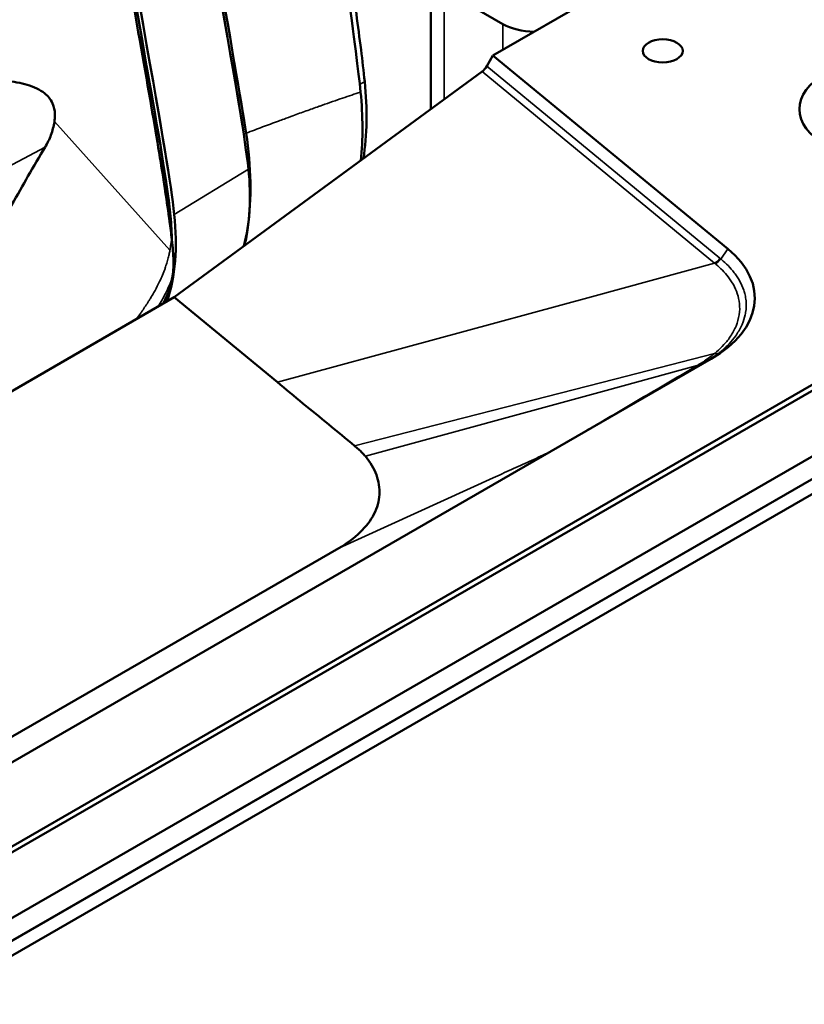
# Model space of a CAD drawing. Header units: millimetres. Extents: x 0 to 4686, y -120 to 1682.
# Tile 377 of 558: x 2107 to 2176, y 773 to 859. Entities that reach past the tile are written whole.
import ezdxf

# ---------------------------------------------------------------- set-up
doc = ezdxf.new("R2010")
doc.units = ezdxf.units.MM
doc.header["$LTSCALE"] = 2
doc.layers.add('Sichtbar (ISO)', color=7, linetype='Continuous', lineweight=50)
doc.layers.add('Sichtbar schmal (ISO)', color=7, linetype='Continuous', lineweight=35)

msp = doc.modelspace()

# ---------------------------------------------------------------- linework, layer by layer
at = {"layer": 'Sichtbar (ISO)'}
for p, q in [((2091.3772, 777.8242), (2264.8663, 877.9882)), ((2096.3538, 774.951), (2270.1696, 875.3036)), ((2098.0598, 773.966), (2274.6951, 875.9464)), ((2099.1912, 773.3128), (2275.8265, 875.2932)), ((2098.0598, 773.966), (2271.9374, 874.3542)), ((2148.5606, 856.2769), (2175.7705, 871.9866)), ((1914.4522, 676.2071), (2247.8957, 868.7204)), ((2143.1327, 863.6175), (2143.1327, 851.5889)), ((2149.4308, 859.0247), (2144.3043, 861.9845)), ((2148.5606, 856.2769), (2148.0117, 855.3359)), ((2169.0954, 839.3451), (2148.5606, 856.2769)), ((2120.692, 835.1247), (2147.6018, 854.8677)), ((2107.6938, 847.3371), (2107.6938, 847.3394)), ((2088.6582, 816.63), (2120.692, 835.1247)), ((2120.692, 835.1247), (2129.7118, 827.6862)), ((2167.6388, 829.7329), (2001.4687, 733.7946)), ((2162.5735, 828.821), (2162.5735, 828.8211)), ((2163.2575, 828.9965), (2163.2573, 828.9966)), ((2167.0475, 829.3915), (2167.0472, 829.3914)), ((2162.5735, 828.1029), (2162.5735, 828.1029)), ((2164.0875, 828.5173), (2164.0874, 828.5173)), ((2164.7128, 828.1563), (2164.7117, 828.1569)), ((2162.5735, 826.8974), (2162.5735, 826.8987)), ((2151.9766, 826.1018), (2151.9766, 826.1019)), ((2153.3908, 826.4648), (2153.3908, 826.4647)), ((2148.441, 825.1946), (2148.441, 825.1945)), ((2151.9766, 825.2009), (2151.9766, 825.2009)), ((2153.3908, 825.5884), (2153.3908, 825.5883)), ((2148.441, 824.2322), (2148.441, 824.2322)), ((2136.2434, 822.3052), (2136.2434, 822.3053)), ((2135.0722, 813.1683), (2021.3915, 747.5348))]:
    msp.add_line(p, q, dxfattribs=at)
for centre, major_axis, ratio, start_param, end_param in [((2152.2592, 860.6577), (-4, 0), 0.5773503, 0.7853982, 1.5434389), ((2147.504, 855.6202), (0.5154, 0.866), 0.577215, 4.0789036, 4.7276969), ((2117.0026, 862.7893), (-14.4965, 25.1088), 0.5773497, 3.7635435, 4.0515619), ((2111.9937, 852.754), (-10.8341, 18.7653), 0.5773503, 3.6627228, 4.0605247), ((2105.2762, 848.8757), (11, -19.0526), 0.5773503, 0.4697883, 0.918932), ((2105.2762, 848.8757), (-10.75, 18.6195), 0.5773503, 3.9375713, 4.0605247), ((2158.4464, 835.0401), (13, 0), 0.5773503, 5.4977872, 6.8940504), ((2166.5472, 830.2574), (0.5, -0.866), 0.5504897, 6.2831822, 6.2831978), ((2152.9094, 822.3836), (0.5, -0.866), 0.5773503, 0, 0.0000297)]:
    msp.add_ellipse(centre, major_axis=major_axis, ratio=ratio, start_param=start_param, end_param=end_param, dxfattribs=at)
for centre, major_axis in [((2163.3962, 856.6773), (1.75, 0)), ((2182.8416, 851.5742), (7.5, 0))]:
    msp.add_ellipse(centre, major_axis=major_axis, ratio=0.5773503, dxfattribs=at)
for points, knots in [([(2120.4892, 840.1883), (2120.4275, 840.7078), (2120.3622, 841.226), (2120.0618, 843.4918), (2119.7837, 845.2856), (2118.8278, 851.1636), (2117.4221, 859.1141), (2115.0517, 872.4433), (2114.0067, 878.2826), (2112.4787, 886.7693), (2111.8334, 890.342), (2109.8465, 901.2535), (2109.4182, 903.4876), (2108.8976, 905.9091), (2108.7817, 906.4251), (2108.6689, 906.8957)], [0, 0, 0, 0, 0.1793406, 0.1793406, 0.7801614, 0.7801614, 2.3191077, 2.3191077, 3.3683787, 3.3683787, 3.9601124, 3.9601124, 5.2581, 5.2581, 5.6636528, 5.6636528, 5.6636528, 5.6636528]), ([(2120.3436, 842.5137), (2120.0478, 845.227), (2119.3828, 849.1139), (2118.2852, 855.37), (2116.3662, 866.3083), (2113.1246, 884.489), (2111.241, 894.8316), (2110.0801, 901.206), (2109.4351, 904.603), (2108.9453, 906.7369)], [0, 0, 0, 0, 0.12584682, 0.12584682, 0.12584682, 0.3458802, 0.3458802, 0.3458802, 0.48149313, 0.48149313, 0.48149313, 0.48149313]), ([(2109.3215, 906.5194), (2109.8697, 904.0897), (2110.7332, 899.4935), (2114.5211, 878.4432), (2116.4679, 867.5248), (2119.714, 849.126), (2120.3935, 845.1227), (2120.694, 842.3657)], [15.5796453, 15.5796453, 15.5796453, 15.5796453, 21.911222, 21.911222, 26.3551106, 26.3551106, 31.4910213, 31.4910213, 31.4910213, 31.4910213]), ([(2127.179, 846.3422), (2126.8826, 849.0614), (2126.2136, 853.01), (2123.009, 871.1858), (2121.0866, 881.9733), (2118.6782, 895.3579), (2118.0197, 898.9855), (2117.501, 901.7965)], [0.000001, 0.000001, 0.000001, 0.000001, 0.944599, 0.944599, 1.7675041, 1.7675041, 2.2193592, 2.2193592, 2.2193592, 2.2193592]), ([(2117.7448, 901.6564), (2118.4019, 898.1065), (2119.016, 894.6901), (2122.6927, 874.2121), (2126.2202, 854.4847), (2126.9796, 849.4764)], [-2.4959102, -2.4959102, -2.4959102, -2.4959102, -1.7095433, -1.7095433, -0.0000343, -0.0000343, -0.0000343, -0.0000343]), ([(2136.9859, 853.07), (2136.5952, 856.8923), (2135.7104, 862.9321), (2131.7839, 891.8537), (2131.6548, 892.8065), (2131.5345, 893.6951)], [-13.9312341, -13.9312341, -13.9312341, -13.9312341, -4.3507054, -4.3507054, -3.9970299, -3.9970299, -3.9970299, -3.9970299]), ([(2137.3449, 853.9859), (2137.2508, 854.9066), (2137.1407, 855.8381), (2137.0242, 856.7745), (2136.8953, 857.8105), (2136.7585, 858.8523), (2136.6191, 859.8962), (2136.4637, 861.0594), (2136.3049, 862.225), (2136.1458, 863.3912), (2135.9663, 864.7062), (2135.7863, 866.0219), (2135.6065, 867.3375), (2135.4013, 868.8392), (2135.1963, 870.3407), (2134.9914, 871.8421), (2134.759, 873.5456), (2134.5266, 875.2491), (2134.2943, 876.9526), (2134.0463, 878.7722), (2133.7983, 880.5918), (2133.5506, 882.4113), (2133.3266, 884.0561), (2133.1028, 885.7009), (2132.8792, 887.3457), (2132.6824, 888.7928), (2132.4857, 890.2398), (2132.2893, 891.6869), (2132.2121, 892.2556), (2132.1349, 892.8242), (2132.0577, 893.3929)], [0.00000012, 0.00000012, 0.00000012, 0.00000012, 0.0442291, 0.0442291, 0.0442291, 0.09315804, 0.09315804, 0.09315804, 0.14768353, 0.14768353, 0.14768353, 0.20916359, 0.20916359, 0.20916359, 0.27933639, 0.27933639, 0.27933639, 0.35895444, 0.35895444, 0.35895444, 0.44400166, 0.44400166, 0.44400166, 0.52088518, 0.52088518, 0.52088518, 0.58853125, 0.58853125, 0.58853125, 0.61511542, 0.61511542, 0.61511542, 0.61511542]), ([(2105.2341, 854.154), (2105.561, 854.1256), (2105.8842, 854.0878), (2106.538, 853.9913), (2106.8685, 853.9314), (2107.1911, 853.8655)], [-0.2192191, -0.2192191, -0.2192191, -0.2192191, -0.11282577, -0.11282577, 0, 0, 0, 0]), ([(2110.2235, 850.4855), (2110.2484, 850.6626), (2110.2639, 850.8376), (2110.2677, 851.179), (2110.2566, 851.3452), (2110.2072, 851.654), (2110.1717, 851.796), (2110.0515, 852.1356), (2109.9532, 852.3215), (2109.6649, 852.7162), (2109.3868, 853.0109), (2108.3647, 853.5594), (2107.7766, 853.7408), (2107.1911, 853.8655)], [-0.9293632, -0.9293632, -0.9293632, -0.9293632, -0.80680937, -0.80680937, -0.68734699, -0.68734699, -0.57917677, -0.57917677, -0.41836354, -0.41836354, -0.20446306, -0.20446306, 0, 0, 0, 0]), ([(2110.2235, 850.4855), (2110.1591, 850.088), (2110.0599, 849.6938), (2109.784, 848.937), (2109.6131, 848.5851), (2109.4053, 848.2393)], [-0.25812079, -0.25812079, -0.25812079, -0.25812079, -0.12817762, -0.12817762, -0.00017359, -0.00017359, -0.00017359, -0.00017359]), ([(2126.9796, 849.4764), (2127.4266, 846.5286), (2127.4796, 843.7406), (2127.0625, 840.6879), (2126.9705, 840.1615), (2126.8606, 839.6505)], [-2.0126714, -2.0126714, -2.0126714, -2.0126714, -1.0063645, -1.0063645, -0.7896851, -0.7896851, -0.7896851, -0.7896851]), ([(2097.5913, 827.4416), (2098.7358, 829.4432), (2099.8182, 831.3463), (2102.4292, 835.9534), (2102.925, 836.8347), (2106.0818, 842.4731), (2107.0121, 844.1377), (2108.3982, 846.5493), (2108.9234, 847.4474), (2109.4053, 848.2393)], [0.0777649, 0.0777649, 0.0777649, 0.0777649, 0.8307026, 0.8307026, 1.8198208, 1.8198208, 2.6515319, 2.6515319, 3.0987235, 3.0987235, 3.0987235, 3.0987235]), ([(2120.4897, 840.1841), (2120.5732, 839.477), (2120.6199, 838.8571), (2120.6381, 837.796), (2120.6105, 837.2837), (2120.5253, 836.8159)], [-0.38326165, -0.38326165, -0.38326165, -0.38326165, -0.19332985, -0.19332985, -0.000001, -0.000001, -0.000001, -0.000001]), ([(2120.5253, 836.8159), (2120.4543, 836.4257), (2120.3579, 836.0611), (2120.108, 835.35), (2119.9536, 835.012), (2119.778, 834.6963)], [0.00000177, 0.00000177, 0.00000177, 0.00000177, 0.161292, 0.161292, 0.33196546, 0.33196546, 0.33196546, 0.33196546]), ([(2137.4044, 821.208), (2137.8539, 820.6819), (2138.173, 820.1409), (2138.3771, 819.5783), (2138.5811, 819.0157), (2138.6699, 818.4323), (2138.6346, 817.8563), (2138.617, 817.5688), (2138.5689, 817.283), (2138.4893, 817), (2138.4095, 816.7159), (2138.2981, 816.4345), (2138.1558, 816.1568), (2137.8716, 815.6023), (2137.4626, 815.0625), (2136.9478, 814.5615), (2136.433, 814.0605), (2135.8131, 813.5966), (2135.0722, 813.1683)], [0, 0, 0, 0, 0.2, 0.2, 0.2, 0.4, 0.4, 0.4, 0.4998143, 0.4998143, 0.4998143, 0.6, 0.6, 0.6, 0.8, 0.8, 0.8, 1, 1, 1, 1])]:
    msp.add_open_spline(points, degree=3, knots=knots, dxfattribs=at)
for points in [[(2136.9976, 847.0877), (2137.2047, 848.9513), (2137.2012, 850.9601), (2136.9859, 853.07)], [(2119.6628, 834.5305), (2119.7016, 834.5859), (2119.7401, 834.6411), (2119.778, 834.6963)], [(2119.7328, 834.5709), (2119.7481, 834.6127), (2119.7632, 834.6545), (2119.778, 834.6963)], [(2129.7118, 827.6862), (2130.4569, 827.0719), (2131.9513, 825.841), (2134.1992, 823.9854), (2135.7107, 822.7444), (2136.4664, 822.1216)], [(2136.4664, 822.1216), (2136.5839, 822.0248), (2136.8102, 821.8279), (2137.1233, 821.5228), (2137.3139, 821.314), (2137.4044, 821.208)]]:
    msp.add_open_spline(points, degree=3, dxfattribs=at)
at = {"layer": 'Sichtbar schmal (ISO)'}
for p, q in [((2144.3043, 861.9845), (2144.3043, 852.4484)), ((2149.4308, 856.7794), (2149.4308, 859.0247)), ((2168.3965, 838.5279), (2148.0117, 855.3359)), ((2147.6018, 854.8677), (2167.9289, 838.1072)), ((2110.2252, 850.4834), (2120.3191, 839.2378)), ((2109.404, 848.2398), (2104.7536, 845.7887)), ((2127.179, 846.3422), (2120.694, 842.3657)), ((2120.3436, 842.5137), (2120.2005, 842.4311)), ((2169.0954, 839.3451), (2168.4694, 838.468)), ((2167.9289, 838.1072), (2157.1721, 835.174)), ((2168.4694, 838.468), (2168.3965, 838.5279)), ((2157.1721, 835.174), (2129.7119, 827.6862)), ((2159.1985, 827.9551), (2167.9242, 830.1939)), ((2165.2346, 829.5038), (2165.2346, 829.504)), ((2158.4483, 826.9739), (2166.405, 829.1515)), ((2165.2346, 828.8312), (2165.2346, 828.8313)), ((2136.4664, 822.1216), (2159.1985, 827.9551)), ((2165.2346, 828.4633), (2165.2346, 828.4644)), ((2137.4044, 821.208), (2158.4483, 826.9739)), ((2136.2083, 822.3341), (2136.2084, 822.3342)), ((2153.2947, 821.4765), (2014.1185, 741.123)), ((2135.0722, 813.1683), (2148.5861, 819.3297))]:
    msp.add_line(p, q, dxfattribs=at)
for centre, major_axis, ratio, start_param, end_param in [((2167.8166, 838.8716), (0.6355, 0.7721), 0.6696648, 4.1668965, 4.8157285), ((2167.8902, 838.8113), (-0.6329, -0.7742), 0.6690678, 1.0224004, 1.6718192), ((2166.1896, 830.0509), (0.5, -0.866), 0.5693486, 5.8026397, 6.28322), ((2166.5472, 830.2574), (0.5, -0.866), 0.5504897, 5.778941, 6.2831822), ((2152.9094, 822.3836), (0.5, -0.866), 0.5773503, 6.0741566, 6.2831853)]:
    msp.add_ellipse(centre, major_axis=major_axis, ratio=ratio, start_param=start_param, end_param=end_param, dxfattribs=at)
for points, knots in [([(2136.9148, 853.7407), (2136.9402, 853.7551), (2136.9657, 853.7695), (2136.9911, 853.7839), (2137.1091, 853.8508), (2137.227, 853.9183), (2137.3449, 853.9859)], [0.59474967, 0.59474967, 0.59474967, 0.59474967, 0.66666667, 0.66666667, 0.66666667, 0.99999982, 0.99999982, 0.99999982, 0.99999982]), ([(2126.9796, 849.4764), (2127.465, 849.6601), (2127.9486, 849.8418), (2128.4259, 850.0202), (2128.891, 850.194), (2129.3501, 850.3645), (2129.7988, 850.5306), (2129.9657, 850.5923), (2130.1311, 850.6535), (2130.2949, 850.7139), (2130.5569, 850.8106), (2130.8146, 850.9054), (2131.0709, 850.9994), (2131.4622, 851.1428), (2131.8499, 851.284), (2132.2438, 851.426), (2132.5961, 851.5531), (2132.9533, 851.6807), (2133.3222, 851.8111), (2133.3599, 851.8244), (2133.3976, 851.8378), (2133.4355, 851.8511), (2133.72, 851.9515), (2134.0118, 852.0536), (2134.3098, 852.1572), (2134.6044, 852.2595), (2134.9051, 852.3633), (2135.2108, 852.4681), (2135.4808, 852.5607), (2135.7548, 852.6542), (2136.0319, 852.7482), (2136.2796, 852.8322), (2136.5299, 852.9167), (2136.7821, 853.0016), (2136.8499, 853.0244), (2136.9178, 853.0472), (2136.9859, 853.07)], [0.00002813, 0.00002813, 0.00002813, 0.00002813, 0.14264932, 0.14264932, 0.14264932, 0.28164342, 0.28164342, 0.28164342, 0.33333333, 0.33333333, 0.33333333, 0.41600071, 0.41600071, 0.41600071, 0.54222512, 0.54222512, 0.54222512, 0.65514592, 0.65514592, 0.65514592, 0.66666667, 0.66666667, 0.66666667, 0.75319299, 0.75319299, 0.75319299, 0.83874884, 0.83874884, 0.83874884, 0.91432521, 0.91432521, 0.91432521, 0.98186065, 0.98186065, 0.98186065, 0.9999999, 0.9999999, 0.9999999, 0.9999999]), ([(2120.4892, 840.1883), (2120.4599, 840.0771), (2120.4083, 839.8587), (2120.3733, 839.5412), (2120.3376, 839.3406), (2120.3192, 839.2378)], [0, 0, 0, 0, 0.33333333, 0.66666667, 0.99997372, 0.99997372, 0.99997372, 0.99997372]), ([(2120.3192, 839.2378), (2120.3182, 839.2328), (2120.3172, 839.2278), (2120.3163, 839.2228), (2120.2939, 839.1028), (2120.2695, 838.9833), (2120.2431, 838.8643), (2120.2132, 838.7291), (2120.1806, 838.5945), (2120.1453, 838.4606), (2120.1051, 838.3083), (2120.0613, 838.1568), (2120.0141, 838.0062), (2119.9902, 837.9301), (2119.9654, 837.8543), (2119.9398, 837.7786), (2119.9075, 837.6833), (2119.8738, 837.5884), (2119.8387, 837.4937), (2119.7668, 837.2995), (2119.6893, 837.1067), (2119.6066, 836.9154), (2119.5281, 836.7337), (2119.4449, 836.5534), (2119.3576, 836.3744), (2119.3397, 836.3378), (2119.3216, 836.3011), (2119.3033, 836.2645), (2119.1825, 836.0225), (2119.0542, 835.7828), (2118.9195, 835.5452), (2118.82, 835.3697), (2118.717, 835.1954), (2118.6112, 835.0221), (2118.5592, 834.937), (2118.5065, 834.8522), (2118.4532, 834.7677), (2118.2754, 834.4858), (2118.0903, 834.2067), (2117.8998, 833.9298), (2117.8504, 833.8579), (2117.8005, 833.7862), (2117.7504, 833.7146), (2117.6353, 833.5504), (2117.5185, 833.387), (2117.4001, 833.2242)], [0.000075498, 0.000075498, 0.000075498, 0.000075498, 0.000192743, 0.000192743, 0.000192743, 0.003006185, 0.003006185, 0.003006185, 0.006202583, 0.006202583, 0.006202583, 0.009839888, 0.009839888, 0.009839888, 0.011676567, 0.011676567, 0.011676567, 0.013990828, 0.013990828, 0.013990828, 0.018740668, 0.018740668, 0.018740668, 0.023252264, 0.023252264, 0.023252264, 0.02417702, 0.02417702, 0.02417702, 0.030296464, 0.030296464, 0.030296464, 0.034817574, 0.034817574, 0.034817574, 0.037036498, 0.037036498, 0.037036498, 0.044432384, 0.044432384, 0.044432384, 0.046351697, 0.046351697, 0.046351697, 0.050754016, 0.050754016, 0.050754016, 0.050754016]), ([(2167.9289, 838.1072), (2167.9371, 838.1004), (2167.9452, 838.0936), (2167.9535, 838.0868), (2167.9617, 838.0801), (2167.97, 838.0734), (2167.9781, 838.0666), (2167.9863, 838.0599), (2167.9943, 838.0531), (2168.0023, 838.0463)], [0, 0, 0, 0, 0.3333333, 0.3333333, 0.3333333, 0.6666667, 0.6666667, 0.6666667, 1, 1, 1, 1]), ([(2168.4694, 838.468), (2168.4885, 838.4524), (2168.5074, 838.4368), (2168.5263, 838.4211), (2168.7363, 838.2465), (2168.9303, 838.0679), (2169.1077, 837.8873), (2169.3083, 837.6832), (2169.4878, 837.4767), (2169.6466, 837.2709), (2169.7405, 837.1493), (2169.8272, 837.0279), (2169.907, 836.9075), (2169.9838, 836.7915), (2170.054, 836.6762), (2170.1182, 836.561), (2170.2694, 836.2897), (2170.3883, 836.019), (2170.4798, 835.7414), (2170.5239, 835.6075), (2170.5615, 835.472), (2170.5924, 835.3339), (2170.6306, 835.1632), (2170.659, 834.9892), (2170.676, 834.8116), (2170.7072, 834.484), (2170.6998, 834.144), (2170.6426, 833.7918), (2170.6317, 833.7244), (2170.6189, 833.6566), (2170.6043, 833.5883), (2170.545, 833.3125), (2170.4556, 833.0302), (2170.3368, 832.752), (2170.2021, 832.4366), (2170.0294, 832.1266), (2169.8308, 831.8357), (2169.8117, 831.8078), (2169.7925, 831.7801), (2169.773, 831.7525), (2169.6002, 831.5084), (2169.4088, 831.2772), (2169.2028, 831.0578), (2168.9854, 830.8263), (2168.7518, 830.6078), (2168.5045, 830.4009), (2168.4409, 830.3476), (2168.3764, 830.2952), (2168.311, 830.2434)], [0, 0, 0, 0, 0.006213, 0.006213, 0.006213, 0.0754459, 0.0754459, 0.0754459, 0.1537202, 0.1537202, 0.1537202, 0.2, 0.2, 0.2, 0.244539, 0.244539, 0.244539, 0.3494115, 0.3494115, 0.3494115, 0.4, 0.4, 0.4, 0.462537, 0.462537, 0.462537, 0.5779225, 0.5779225, 0.5779225, 0.6, 0.6, 0.6, 0.6891984, 0.6891984, 0.6891984, 0.7903086, 0.7903086, 0.7903086, 0.8, 0.8, 0.8, 0.8859569, 0.8859569, 0.8859569, 0.9766724, 0.9766724, 0.9766724, 1, 1, 1, 1]), ([(2168.0023, 838.0463), (2168.0204, 838.0313), (2168.2363, 837.8515), (2168.6391, 837.4798), (2169.1551, 836.8884), (2169.606, 836.2058), (2169.9531, 835.4221), (2170.1437, 834.5374), (2170.1192, 833.5799), (2169.8522, 832.6256), (2169.3837, 831.7509), (2168.7953, 830.9982), (2168.2827, 830.4978), (2167.9851, 830.2444), (2167.9242, 830.1939)], [0, 0, 0, 0, 0.0065633, 0.0787983, 0.1578947, 0.2451539, 0.3419928, 0.449041, 0.5653299, 0.6848516, 0.7939437, 0.8911676, 0.978177, 1, 1, 1, 1]), ([(2120.5253, 836.8159), (2120.3693, 836.3791), (2120.1684, 835.9166), (2119.9254, 835.4398), (2119.7398, 835.0755), (2119.5298, 834.7028), (2119.2943, 834.3178)], [0.000000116, 0.000000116, 0.000000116, 0.000000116, 0.04, 0.04, 0.04, 0.07055193, 0.07055193, 0.07055193, 0.07055193]), ([(2167.9242, 830.1939), (2167.8295, 830.1158), (2167.5777, 829.9161), (2167.1885, 829.6394), (2166.8848, 829.4457), (2166.7547, 829.3662)], [0, 0, 0, 0, 0.2682348, 0.693998, 1, 1, 1, 1]), ([(2168.311, 830.2434), (2168.1836, 830.1426), (2167.9202, 829.9452), (2167.4982, 829.6608), (2167.2004, 829.4798), (2167.0475, 829.3915)], [0, 0, 0, 0, 0.33333333, 0.66666667, 0.99979632, 0.99979632, 0.99979632, 0.99979632]), ([(2166.7547, 829.3662), (2166.7154, 829.3423), (2166.6764, 829.3184), (2166.6374, 829.2945), (2166.6044, 829.2742), (2166.5714, 829.254), (2166.5385, 829.2337), (2166.5326, 829.2301), (2166.5267, 829.2265), (2166.5209, 829.2229), (2166.4822, 829.199), (2166.4436, 829.1752), (2166.405, 829.1515)], [0, 0, 0, 0, 0.33333333, 0.33333333, 0.33333333, 0.61612101, 0.61612101, 0.61612101, 0.66666667, 0.66666667, 0.66666667, 0.99994485, 0.99994485, 0.99994485, 0.99994485]), ([(2148.5861, 819.3297), (2149.1135, 819.5701), (2149.6395, 819.8099), (2150.1642, 820.0489), (2150.689, 820.288), (2151.2124, 820.5264), (2151.7342, 820.7643), (2152.256, 821.0022), (2152.7761, 821.2396), (2153.2947, 821.4765)], [0, 0, 0, 0, 0.33333333, 0.33333333, 0.33333333, 0.66666667, 0.66666667, 0.66666667, 0.99999991, 0.99999991, 0.99999991, 0.99999991])]:
    msp.add_open_spline(points, degree=3, knots=knots, dxfattribs=at)
for points in [[(2168.311, 830.2434), (2168.2073, 830.1827), (2168.0683, 830.1649), (2167.9242, 830.1939)], [(2166.405, 829.1515), (2164.8305, 828.228), (2161.7568, 826.4166), (2156.9537, 823.5961), (2154.4442, 822.1372), (2153.2947, 821.4765)]]:
    msp.add_open_spline(points, degree=3, dxfattribs=at)

doc.saveas('drawing.dxf')
